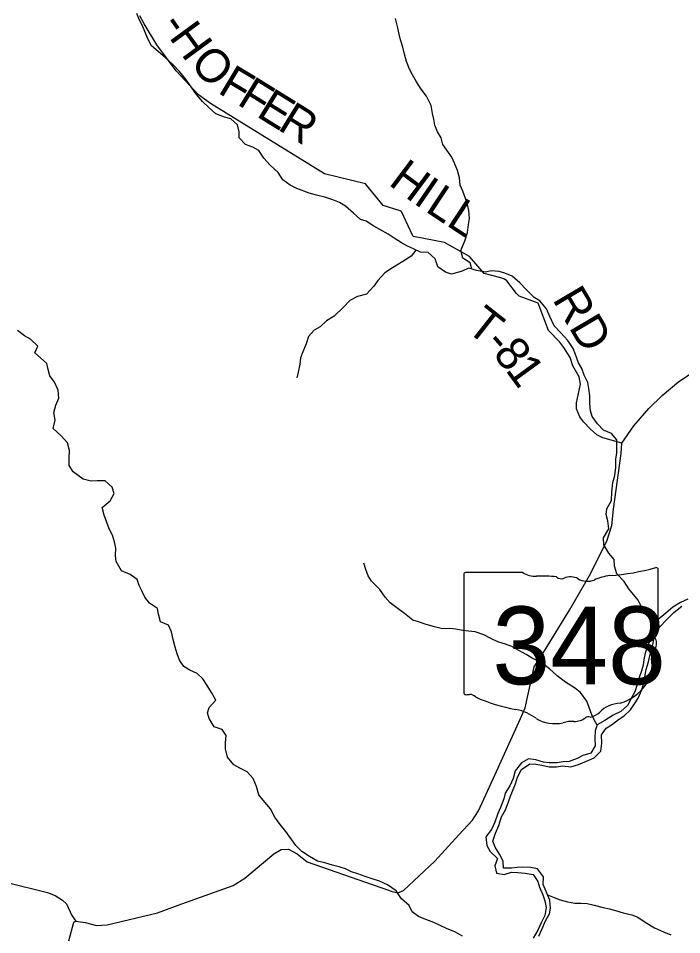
# Model space of a CAD drawing. Extents: x 1624196 to 2029251, y 146837 to 440034.
# Drawn here: x 1756894 to 1762832, y 312033 to 320232 of the extents above; entities that cross this region are included whole.
import ezdxf

# ---------------------------------------------------------------- set-up
doc = ezdxf.new("R2010")
doc.units = 0
for name, color, linetype in [('GM_X_Minor_River', 7, 'Continuous'), ('GM_X_State_Location', 7, 'Continuous'), ('GM_X_State_Route', 7, 'Continuous'), ('GM_X_State_Shield', 7, 'Continuous'), ('GM_X_Township_Road', 7, 'Continuous'), ('GM_X_Township_Road_Text', 7, 'Continuous')]:
    doc.layers.add(name, color=color, linetype=linetype)

msp = doc.modelspace()

# ---------------------------------------------------------------- linework, layer by layer
at = {"layer": 'GM_X_Minor_River'}
for points in [[(1758489.1, 319551), (1758441.7, 319619.7), (1758390.4, 319690.5), (1758337, 319757.4), (1758277.6, 319818.3), (1758212.1, 319879.3), (1758146.6, 319934.3), (1758085, 319987.2), (1758051.7, 320049.8), (1758026.4, 320114.4), (1758004.9, 320164.8), (1757977.4, 320215.3), (1757954.1, 320275.8)], [(1760546.3, 319535.3), (1760498.8, 319597.1), (1760457.5, 319663.8), (1760422.1, 319726.5), (1760396.6, 319777), (1760367.4, 319845.5), (1760350.1, 319912), (1760334.8, 319974.4), (1760315.5, 320040.9), (1760304.1, 320091.2), (1760288.8, 320157.6), (1760271.6, 320230)], [(1762601.5, 314827.1), (1762570.5, 314853.8), (1762504.8, 314908.4), (1762475.1, 314960.7), (1762443.5, 315025.1), (1762401.8, 315075.5), (1762358.1, 315128), (1762316.5, 315192.4), (1762250.9, 315261), (1762231.3, 315329.3), (1762227.8, 315391.5), (1762180.1, 315448), (1762134.5, 315520.5), (1762132.9, 315584.7), (1762179.5, 315664.6), (1762170, 315736.9), (1762156.4, 315793.1), (1762160.7, 315843.3), (1762205.2, 315917.2), (1762205.8, 315995.4), (1762214.3, 316077.6), (1762232.8, 316141.6), (1762241.3, 316215.8), (1762243.8, 316288), (1762250.1, 316344.1), (1762252.5, 316394.2), (1762252.9, 316460.4), (1762203.3, 316518.9), (1762133.4, 316547.4), (1762079.7, 316603.9), (1762030.1, 316668.5), (1762016.4, 316720.7), (1762008.9, 316788.9), (1762009.3, 316853.1), (1762001.7, 316919.3), (1761992.1, 316973.6), (1761958.5, 317040), (1761936.9, 317098.3), (1761909.2, 317148.6), (1761881.6, 317225), (1761862, 317279.2), (1761814.4, 317349.8), (1761746.8, 317420.4), (1761689.1, 317480.9), (1761651.7, 317563.4), (1761622.1, 317631.8), (1761562.5, 317704.4), (1761510.7, 317734.8), (1761443, 317801.4), (1761383.4, 317866), (1761313.7, 317924.6), (1761249.8, 317953.1), (1761197.9, 317965.5), (1761125.8, 317972), (1761075.7, 317960.2), (1760995.7, 317974.8), (1760927.8, 317997.3), (1760857.5, 317967.7), (1760771.2, 317942.1), (1760719.3, 317960.5), (1760649.5, 318009.1), (1760624, 318079.5), (1760562.3, 318136), (1760494.2, 318138.5), (1760430.4, 318169), (1760378.5, 318193.4), (1760324.6, 318223.8), (1760256.8, 318264.4), (1760205, 318300.8), (1760131.2, 318341.4), (1760077.3, 318371.8), (1760007.6, 318416.4), (1759955.6, 318430.8), (1759893.9, 318489.3), (1759822.3, 318550), (1759770.4, 318584.4), (1759708.5, 318608.9), (1759636.6, 318631.4), (1759562.7, 318649.9), (1759498.7, 318668.4), (1759386.9, 318709.2), (1759327, 318739.7), (1759261.2, 318788.2), (1759219.6, 318852.7), (1759148, 318919.3), (1759090.3, 318979.9), (1759046.8, 319048.3), (1758992.9, 319080.8), (1758927, 319103.3), (1758869.3, 319161.8), (1758869.7, 319216), (1758856.1, 319280.2), (1758796.4, 319332.8), (1758738.4, 319347.2), (1758662.5, 319377.8), (1758600.8, 319430.3), (1758541.1, 319486.8), (1758489.1, 319551)], [(1760954.3, 317988.5), (1760940.1, 318043.3), (1760874.3, 318085.9), (1760854.7, 318154.2), (1760889.4, 318242.2), (1760915.9, 318316.3), (1760922.4, 318388.4), (1760932.7, 318440.5), (1760927.2, 318512.8), (1760915.6, 318567), (1760895.9, 318621.3), (1760874.3, 318685.6), (1760850.6, 318739.9), (1760843.1, 318806.1), (1760825.5, 318870.4), (1760797.9, 318936.8), (1760774.2, 318991.1), (1760730.6, 319051.6), (1760694.9, 319101.9), (1760679.3, 319162.2), (1760645.6, 319216.6), (1760622, 319274.9), (1760612.3, 319329.1), (1760600.7, 319381.3), (1760589.1, 319453.6), (1760546.3, 319535.3)], [(1760451.1, 318159.1), (1760411.9, 318104.9), (1760359.6, 318071.1), (1760297.3, 318033.5), (1760243, 317999.7), (1760174.7, 317954), (1760112.1, 317886.2), (1760075.8, 317834.3), (1760009.2, 317764.5), (1759931, 317743), (1759860.7, 317707.3), (1759806.2, 317647.5), (1759721.6, 317567.8), (1759653.2, 317524.1), (1759594.8, 317472.3), (1759542.5, 317440.6), (1759490.1, 317384.8), (1759471.7, 317318.7), (1759439.2, 317248.7), (1759418.8, 317194.7), (1759414.4, 317138.6), (1759397.9, 317066.5), (1759385.5, 317016.4)], [(1757224.7, 316637.2), (1757213.1, 316705.4), (1757229.6, 316769.5), (1757256, 316833.5), (1757250.5, 316903.8), (1757216.9, 316978.2), (1757177.3, 317034.6), (1757161.6, 317090.9), (1757150, 317145.1), (1757092.3, 317195.6), (1757040.5, 317238.1), (1757068.9, 317300.1), (1757003.3, 317362.7), (1756949.4, 317391.1), (1756887.7, 317437.6)], [(1760869.8, 312020.7), (1760805.9, 312055.2), (1760728.1, 312089.8), (1760670.2, 312116.2), (1760612.3, 312140.7), (1760542.4, 312169.2), (1760476.5, 312195.7), (1760420.7, 312238.2), (1760391.1, 312294.5), (1760323.4, 312355.1), (1760275.8, 312425.6), (1760200.1, 312480.3), (1760126.2, 312510.8), (1760060.3, 312533.3), (1759998.4, 312553.8), (1759934.5, 312578.2), (1759876.5, 312596.7), (1759822.6, 312621.1), (1759764.7, 312641.5), (1759706.8, 312655.9), (1759638.8, 312676.4), (1759572.8, 312690.9), (1759501, 312731.5), (1759431.3, 312776), (1759377.6, 312830.5), (1759341.9, 312880.9), (1759288.3, 312955.5), (1759236.7, 313020), (1759191.1, 313084.5), (1759151.5, 313158.9), (1759086, 313235.6), (1759048.2, 313285.9), (1759024.7, 313360.3), (1758997.2, 313430.7), (1758943.5, 313489.2), (1758875.6, 313521.7), (1758823.8, 313554.1), (1758766.2, 313622.7), (1758748.7, 313695), (1758747, 313749.2), (1758755.5, 313815.3), (1758717.8, 313869.7), (1758647.9, 313894.2), (1758602.3, 313966.7), (1758586.6, 314017), (1758601, 314067), (1758661.5, 314132.8), (1758623.9, 314199.3), (1758584.3, 314261.7), (1758546.6, 314322.1), (1758494.9, 314368.6), (1758429, 314401.1), (1758375.2, 314431.5), (1758335.5, 314489.9), (1758315.9, 314546.2), (1758298.3, 314606.5), (1758280.7, 314674.8), (1758265.1, 314743.1), (1758239.5, 314803.5), (1758167.6, 314832), (1758148.1, 314900.3), (1758138.4, 314950.5), (1758068.6, 314999.1), (1758027, 315053.5), (1758001.3, 315103.8), (1757975.6, 315156.1), (1757957.9, 315210.4), (1757894.2, 315254.9), (1757818.3, 315289.5), (1757768.8, 315372.1), (1757763.2, 315426.3), (1757767.6, 315490.4), (1757754, 315548.7), (1757736.3, 315607), (1757706.7, 315665.3), (1757685, 315721.6), (1757663.5, 315785.9), (1757643.9, 315854.2), (1757716.4, 315914), (1757750.8, 315979.9), (1757735.2, 316036.2), (1757671.5, 316094.8), (1757599.5, 316095.2), (1757545.4, 316091.6), (1757473.4, 316108.1), (1757385.8, 316174.8), (1757350.1, 316231.2), (1757348.5, 316297.4), (1757353, 316365.6), (1757335.4, 316433.9), (1757277.8, 316496.4), (1757206.2, 316563.1), (1757224.7, 316637.2)], [(1762075, 313908.5), (1762051.9, 313948.6), (1762028.2, 313998.9), (1762002.7, 314067.2), (1761983, 314123.5), (1761925.5, 314200.1), (1761873.7, 314242.5), (1761791.9, 314291.2), (1761716.2, 314349.9), (1761648.6, 314412.5), (1761578.8, 314461.1), (1761495.1, 314507.7), (1761439.2, 314540.2), (1761375.4, 314576.7), (1761311.6, 314611.2), (1761253.6, 314631.6), (1761185.7, 314654.1), (1761123.8, 314684.6), (1761060, 314715.1), (1760982.1, 314743.7), (1760924.1, 314750.1), (1760872, 314754.4), (1760810, 314766.9), (1760758, 314771.2), (1760689.9, 314769.6), (1760618, 314788.1), (1760546, 314808.7), (1760476.1, 314831.2), (1760424.2, 314847.6), (1760350.5, 314906.2), (1760282.8, 314958.8), (1760221, 315001.3), (1760177.3, 315051.7), (1760129.7, 315120.2), (1760056.1, 315194.9), (1760024.4, 315245.2), (1760004.7, 315299.5), (1759987.1, 315357.8)], [(1762888.1, 315034.3), (1762821.8, 315004.6), (1762751.5, 314965), (1762691, 314909.2), (1762622.6, 314853.5), (1762570.1, 314787.6), (1762547.6, 314711.6), (1762541.2, 314651.4), (1762522.8, 314601.4), (1762506.4, 314551.4), (1762494.1, 314495.3), (1762487.7, 314445.2), (1762473.3, 314393.1), (1762448.9, 314325.1), (1762432.5, 314273), (1762412, 314207), (1762381.6, 314153)], [(1762474.2, 314224.6), (1762492.7, 314288.7), (1762501, 314338.8), (1762515.5, 314404.9), (1762534, 314473), (1762546.3, 314529), (1762566.8, 314601.1), (1762579.2, 314657.2), (1762589.6, 314711.3), (1762634.1, 314785.2), (1762700.7, 314855), (1762763.2, 314916.8), (1762833.6, 314972.5)], [(1761552.5, 312020.3), (1761578.9, 312080.3), (1761613.5, 312156.3), (1761647.9, 312220.2), (1761656.3, 312270.3), (1761650.7, 312340.6), (1761591.6, 312481.3), (1761596.1, 312551.5), (1761542.5, 312622.1), (1761480.5, 312634.5), (1761410.5, 312637), (1761360.4, 312635.3), (1761308.3, 312627.6), (1761236.2, 312628), (1761234.6, 312692.2), (1761201, 312752.6), (1761161.4, 312817.1), (1761141.7, 312869.3), (1761166.2, 312941.4), (1761196.7, 313011.4), (1761219.3, 313087.5), (1761253.7, 313151.4), (1761282.2, 313221.4), (1761300.6, 313271.5), (1761325, 313333.5), (1761343.4, 313383.5), (1761363.8, 313441.5), (1761398.3, 313511.5), (1761472.7, 313561.2), (1761526.8, 313558.8), (1761580.7, 313548.5), (1761644.7, 313536), (1761712.8, 313535.6), (1761764.9, 313543.2), (1761840.9, 313534.7), (1761909.1, 313556.4), (1761981.4, 313586), (1762049.7, 313615.6), (1762108.2, 313675.4), (1762118.7, 313747.6), (1762113.1, 313819.8), (1762155.6, 313881.7), (1762213.9, 313917.5), (1762266.2, 313957.2), (1762316.5, 313991), (1762374.9, 314044.8), (1762409.3, 314098.7), (1762441.7, 314150.6), (1762474.2, 314224.6)], [(1762381.6, 314153), (1762347.2, 314085.1), (1762286.7, 314031.3), (1762218.4, 313997.6), (1762144, 313950), (1762075.7, 313910.3), (1762057.3, 313858.3), (1762054.9, 313792.1), (1762058.4, 313723.9), (1762017.9, 313656), (1761947.7, 313636.3), (1761897.5, 313610.6), (1761825.2, 313583), (1761771.2, 313579.3), (1761717, 313571.6), (1761647, 313570.1), (1761594.9, 313576.4), (1761527, 313596.9), (1761461, 313607.4), (1761396.7, 313569.7), (1761342.2, 313499.8), (1761323.7, 313431.8), (1761293.2, 313365.8), (1761252.7, 313299.8), (1761240.4, 313247.8), (1761209.8, 313169.8), (1761187.4, 313117.8), (1761160.9, 313039.7), (1761130.4, 312973.7), (1761079.9, 312907.8), (1761087.4, 312829.6), (1761119.1, 312777.2), (1761184.7, 312714.6), (1761158.3, 312648.6), (1761173.9, 312584.3), (1761241.8, 312571.8), (1761308, 312591.5), (1761366.1, 312589.1), (1761432.1, 312582.7), (1761502.1, 312572.2), (1761545.7, 312507.7), (1761559.4, 312457.5), (1761589, 312389.1), (1761606.7, 312336.8), (1761618.3, 312276.6), (1761605.8, 312204.5), (1761575.3, 312138.5), (1761542.9, 312074.5), (1761502.3, 312002.6)], [(1761630.7, 312388.4), (1761690.9, 312364.4), (1761744.9, 312344), (1761808.8, 312327.5), (1761874.8, 312315.1), (1761928.9, 312314.7), (1761986.9, 312312.3), (1762048.9, 312295.9), (1762128.8, 312277.3), (1762186.8, 312264.9), (1762238.8, 312250.5), (1762308.7, 312230), (1762386.7, 312211.5), (1762438.6, 312189.1), (1762506.4, 312144.5), (1762588.1, 312095.9), (1762670, 312057.2), (1762733.8, 312030.8)]]:
    msp.add_lwpolyline(points, dxfattribs=at)
at = {"layer": 'GM_X_State_Route'}
msp.add_lwpolyline([(1757345.3, 311978.1), (1757391.1, 312146.1), (1757407.2, 312154), (1757493.1, 312141), (1757594.9, 312115.9), (1757689.1, 312120.9), (1758140.6, 312228.4), (1758357.7, 312310.4), (1758815.8, 312471.9), (1758920.6, 312539), (1759181.2, 312756.8), (1759245.6, 312794.3), (1759311.7, 312799.6), (1759391.3, 312756.6), (1759478.6, 312685.5), (1760060.9, 312482.9), (1760156.6, 312449.8), (1760240.3, 312418.8), (1760290.2, 312406.3), (1760342.6, 312429.8), (1760623.6, 312691.5), (1760836.3, 312927.9), (1760959.8, 313058.9), (1761012.8, 313140.5), (1761160.4, 313461.8), (1761390, 313968.7), (1761431.1, 314062.5), (1761490, 314334.5), (1761511, 314428.5), (1761602.7, 314571.9), (1761826.8, 314936.5), (1762008.3, 315247.4), (1762161.7, 315554.6), (1762207.3, 315694.4), (1762222.9, 315840.6), (1762290.3, 316339.2), (1762295.3, 316431.4), (1762403.1, 316584.6), (1762536.9, 316741.6), (1762658.2, 316858.6), (1762805.7, 316983.4), (1762918.6, 317056.4)], dxfattribs=at)
at = {"layer": 'GM_X_State_Shield'}
for p, q in [((1760881.8, 315255.6), (1760881.8, 314198.9)), ((1761408.6, 315273.7), (1760899, 315273.7)), ((1762622, 314747.2), (1762622, 315299.9)), ((1762621.9, 314747.3), (1762622, 314747.2))]:
    msp.add_line(p, q, dxfattribs=at)
for centre, major_axis, start_param, end_param in [((1760901.8, 315257.8), (20.2, 0), 1.712693, 3.28349), ((1761530, 315396.4), (195.5, 0), 4.042523, 4.731795), ((1762002.2, 316714.3), (1845.5, 0), 4.814394, 5.042369), ((1762602.7, 315302.2), (19.4, 0), 6.141152, 7.989035), ((1761594.8, 314680.5), (702, 0), 1.404758, 1.657858), ((1761754.2, 315263.3), (56.4, 0), 3.836095, 5.185415), ((1761837, 315141.2), (117.3, 0), 0.950623, 2.079405), ((1761988.4, 315308.7), (141.1, 0), 4.081561, 5.145723), ((1762237.6, 314951), (371.3, 0), 1.699011, 2.107814), ((1762617.6, 314706.6), (30, 0), 1.883978, 3.671073), ((1762426.8, 314636.7), (180, 0), 5.934695, 6.695948), ((1762601.4, 314745), (20.7, 0), 5.05454, 6.418171), ((1762691.5, 314515.9), (130.9, 0), 2.387724, 3.262537), ((1762105.5, 314445.6), (461.6, 0), 5.101752, 6.440018), ((1760902, 314196.6), (20.3, 0), 3.00124, 4.508301), ((1760905, 314304.7), (155.2, 0), 4.665946, 4.897461), ((1760936.8, 314138), (56, 0), 0.519207, 1.627899), ((1761643.4, 315087.3), (1332.7, 0), 4.195997, 4.488961), ((1762300.2, 313902.3), (252.8, 0), 1.647645, 2.488434), ((1761246.1, 313724.2), (417, 0), 0.823519, 1.323587), ((1761979.9, 314096.5), (149.1, 0), 4.937069, 5.64225), ((1761697.1, 314132.7), (264.6, 0), 4.026481, 4.996735), ((1761849.9, 313767.4), (217.4, 0), 1.495662, 1.94098), ((1761869.3, 314053.6), (141, 0), 4.691044, 5.507374), ((1761996.8, 313951.3), (39.7, 0), 1.147584, 2.315152)]:
    msp.add_ellipse(centre, major_axis=major_axis, ratio=0.8, start_param=start_param, end_param=end_param, dxfattribs=at)
at = {"layer": 'GM_X_Township_Road'}
for points in [[(1760343.7, 318459.5), (1760322.6, 318504.1), (1760310.7, 318510), (1760160.5, 318558.2), (1760001.9, 318750.9), (1759633.4, 318839.6), (1758614, 319469.7), (1758505.9, 319547.1), (1758307.7, 319763.6), (1758134.9, 319995.8), (1758021.5, 320182.1), (1757981.8, 320253.5)], [(1762295.3, 316431.4), (1762124.9, 316479), (1762072.7, 316505.6), (1762013.3, 316559.6), (1761954.6, 316623.3), (1761918.9, 316667.6), (1761891, 316738.3), (1761889.1, 316791.8), (1761925.3, 316960.2), (1761913.4, 317024), (1761858.1, 317123.2), (1761835.2, 317196.7), (1761778.5, 317287.9), (1761741.2, 317333.6), (1761639.5, 317437.9), (1761545.9, 317682.8), (1761376.3, 317745.6), (1761367.6, 317754.8), (1761353.3, 317769.9), (1761265.6, 317883.3), (1761247.4, 317897.8), (1761214.3, 317908.9), (1761063.7, 317948.4), (1760934.1, 318099.8), (1760707.8, 318226.2), (1760431.3, 318280.4), (1760426, 318285.2), (1760422.7, 318292.7), (1760343.7, 318459.5)], [(1754328.2, 312827.8), (1754333.4, 312825.9), (1754910.6, 312604.9), (1755012.5, 312568.5), (1755244.5, 312545.9), (1755426, 312548.3), (1755606.5, 312565.1), (1755748.6, 312612.8), (1755898.8, 312670.6), (1755965.6, 312679.3), (1756024.8, 312682.4), (1756068.8, 312678.2), (1757156.1, 312410.9), (1757222.6, 312382.9), (1757288.1, 312342.4), (1757323.9, 312308.2), (1757371.6, 312203.8), (1757407.2, 312154)]]:
    msp.add_lwpolyline(points, dxfattribs=at)

# ---------------------------------------------------------------- texts
at = {"layer": 'GM_X_State_Location'}
for s in ['s', 'r']:
    msp.add_text(s, height=1, dxfattribs=at).set_placement((1761732.4, 314657))
msp.add_text('348', height=1, rotation=0.00001, dxfattribs=at).set_placement((1761379.4, 314584.2))
at = {"layer": 'GM_X_State_Shield'}
msp.add_text('348', height=696.1, dxfattribs=at).set_placement((1761137.1, 314273.4))
at = {"layer": 'GM_X_Township_Road_Text'}
for s, rotation, p in [('-', 304.73682, (1758161.4, 320170.6)), ('H', 306.19926, (1758236.4, 320062.6)), ('O', 313.52189, (1758419.2, 319817.4)), ('F', 329.06678, (1758670.1, 319570.6)), ('F', 328.25149, (1758842.8, 319467.1)), ('E', 328.26022, (1759014.9, 319360.6)), ('R', 328.26209, (1759205.8, 319242.5)), ('H', 323.19968, (1760199, 318749.3)), ('I', 325.53518, (1760421, 318583.5)), ('L', 326.49589, (1760527.1, 318510.8)), ('L', 326.62596, (1760714.8, 318386.5)), ('RD', 300.53923, (1761670.2, 317718.3)), ('T', 321.67886, (1760889.8, 317445.8)), ('-', 311.35997, (1761055.5, 317316.5)), ('8', 308.96866, (1761134.7, 317226.5)), ('1', 306.09242, (1761248.5, 317086))]:
    msp.add_text(s, height=300, rotation=rotation, dxfattribs=at).set_placement(p)

doc.saveas('drawing.dxf')
